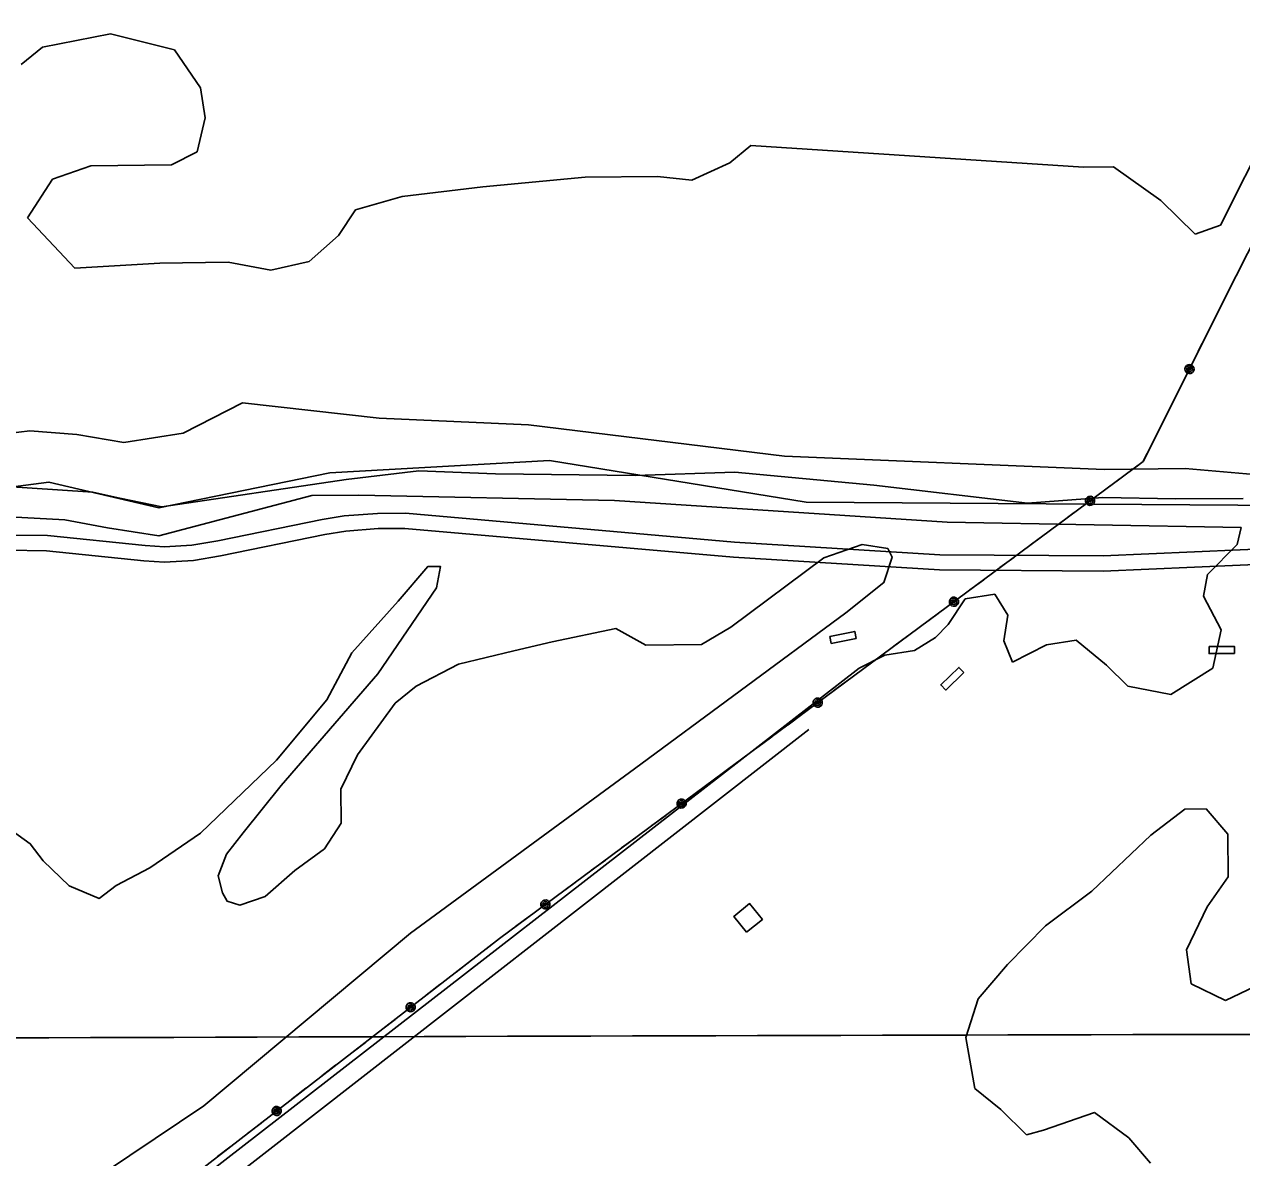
# Model space of a CAD drawing. Extents: x 3329297 to 3367176, y 649250 to 674653.
# Drawn here: x 3360653 to 3363052, y 660508 to 662741 of the extents above; entities that cross this region are included whole.
import ezdxf

# ---------------------------------------------------------------- set-up
doc = ezdxf.new("R2010")
doc.units = 0
for name, color, linetype in [('V-BLDG-OTLN', 7, 'Continuous'), ('V-GRID-MAJR', 7, 'Continuous'), ('V-ROAD-CNTR', 7, 'Continuous'), ('V-SITE-VEGE', 7, 'Continuous'), ('V-TOPO-BNDY', 7, 'Continuous'), ('V-TOPO-SHOR', 7, 'Continuous'), ('V-UTIL-LINE', 7, 'Continuous')]:
    doc.layers.add(name, color=color, linetype=linetype)

msp = doc.modelspace()

# ---------------------------------------------------------------- linework, layer by layer
at = {"layer": 'V-BLDG-OTLN'}
for points in [[(3362292.1583781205, 661530.918911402), (3362243.15347613, 661520.992931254), (3362240.3744816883, 661534.7149038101), (3362289.3783836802, 661544.6408839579)], [(3362987.728986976, 661515.1659429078), (3363037.7288869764, 661515.252942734), (3363037.752886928, 661501.2529707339), (3362987.752986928, 661501.1659709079)], [(3362504.663953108, 661463.892045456), (3362468.72302499, 661429.133114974), (3362458.990044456, 661439.197094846), (3362494.9319725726, 661473.9560253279)], [(3362076.3718096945, 660952.1750688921), (3362107.449747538, 660977.359018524), (3362082.265797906, 661008.4359563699), (3362051.1888600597, 660983.2530067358)]]:
    msp.add_lwpolyline(points, close=True, dxfattribs=at)
at = {"layer": 'V-GRID-MAJR'}
msp.add_spline([(3333421.13, 660693.428), (3338679.904, 660701.46), (3343938.678, 660710.256), (3349197.451, 660719.817), (3354456.222, 660730.142), (3359714.992, 660741.233), (3364973.7600000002, 660753.089), (3364973.761, 660753.089)], degree=3, dxfattribs=at)
at = {"layer": 'V-ROAD-CNTR'}
for points in [[(3360619.394723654, 661734.5835040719), (3360698.4805654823, 661733.6795058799), (3360891.070180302, 661713.7255457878), (3360929.2011040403, 661711.105551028), (3360982.632997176, 661714.4615443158), (3361033.836894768, 661723.3265265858), (3361239.753482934, 661765.063443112), (3361282.923396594, 661772.2324287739), (3361348.5322653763, 661777.4124184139), (3361403.786154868, 661777.8294175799), (3362052.6658571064, 661720.9235313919), (3362457.2660479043, 661695.788581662), (3362778.7754048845, 661693.4635863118), (3363319.009324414, 661717.1955388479)], [(3360619.39672365, 661704.581564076), (3360696.760568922, 661703.6975658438), (3360888.4961854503, 661683.8316055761), (3360929.1131042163, 661681.041611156), (3360986.142990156, 661684.623603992), (3361039.376883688, 661693.838585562), (3361245.191472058, 661735.5555021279), (3361286.567389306, 661742.4264883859), (3361349.828262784, 661747.4204783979), (3361402.586157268, 661747.8194775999), (3362050.4258615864, 661691.005591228), (3362456.226049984, 661665.7946416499), (3362779.325403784, 661663.4596463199), (3363319.1013242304, 661687.171598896)]]:
    msp.add_lwpolyline(points, dxfattribs=at)
at = {"layer": 'V-SITE-VEGE'}
for p, q in [((3364960.971668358, 666248.7397626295), (3363010.651, 662345.008)), ((3360822.5330000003, 662722.545), (3360688.457, 662695.8200000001)), ((3360948.8910000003, 662690.436), (3360822.5330000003, 662722.5450000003)), ((3360688.457, 662695.8200000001), (3360646.8540000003, 662661.7720000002)), ((3361000.15, 662615.502), (3360948.8910000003, 662690.436)), ((3361009.227, 662556.8640000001), (3361000.15, 662615.502)), ((3360993.205, 662489.542), (3361009.227, 662556.8640000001)), ((3362084.937, 662502.153), (3362043.34, 662468.105)), ((3362740.561, 662459.375), (3362084.937, 662502.153)), ((3360943.107, 662463.7880000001), (3360993.205, 662489.5420000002)), ((3360708.257, 662435.898), (3360783.548, 662461.9450000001)), ((3360783.548, 662461.9450000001), (3360943.107, 662463.7880000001)), ((3362043.34, 662468.105), (3361968.143, 662433.6680000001)), ((3362799.347, 662460.055), (3362740.561, 662459.375)), ((3362892.498, 662393.9940000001), (3362799.347, 662460.055)), ((3360658.74, 662359.801), (3360708.257, 662435.898)), ((3361758.099, 662439.6339999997), (3361556.741, 662420.524)), ((3361900.863, 662441.283), (3361758.099, 662439.6339999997)), ((3361968.143, 662433.6680000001), (3361900.863, 662441.283)), ((3361556.741, 662420.524), (3361397.372, 662401.8999999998)), ((3361397.372, 662401.8999999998), (3361305.288, 662375.6609999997)), ((3362960.4590000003, 662327.645), (3362892.498, 662393.9940000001)), ((3360752.2830000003, 662260.178), (3360658.74, 662359.801)), ((3361305.288, 662375.6609999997), (3361272.276, 662324.928)), ((3363010.651, 662345.008), (3362960.4590000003, 662327.6449999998)), ((3361272.276, 662324.928), (3361214.072, 662273.9039999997)), ((3360920.145, 662270.508), (3360752.2830000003, 662260.178)), ((3361054.5100000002, 662272.061), (3360920.145, 662270.5080000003)), ((3361138.685, 662256.25), (3361054.5100000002, 662272.061)), ((3361214.072, 662273.9039999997), (3361138.685, 662256.2499999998)), ((3360966.012, 661935.361), (3361082.904, 661995.456)), ((3361082.904, 661995.456), (3361352.0270000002, 661964.996)), ((3361352.0270000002, 661964.996), (3361646.149, 661951.61)), ((3361646.149, 661951.61), (3362150.8000000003, 661890.303)), ((3360512.62, 661921.732), (3360663.59, 661940.2600000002)), ((3360663.59, 661940.2600000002), (3360756.063, 661932.9360000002)), ((3360756.063, 661932.9360000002), (3360848.6350000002, 661917.2220000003)), ((3360848.6350000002, 661917.2220000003), (3360966.012, 661935.361)), ((3362150.8000000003, 661890.303), (3362781.036, 661864.019)), ((3362781.036, 661864.019), (3362940.597, 661865.8580000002)), ((3362940.597, 661865.8580000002), (3363108.75, 661851.0180000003)), ((3361219.4050000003, 661812.4090000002), (3360917.952, 661733.4)), ((3361311.782, 661813.4760000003), (3361219.4050000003, 661812.4090000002)), ((3361815.852, 661802.5160000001), (3361311.782, 661813.476)), ((3362471.474, 661759.737), (3361815.852, 661802.5160000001)), ((3360732.808, 661764.828), (3360598.345, 661771.667)), ((3360816.981, 661749.018), (3360732.808, 661764.828)), ((3363051.128, 661749.648), (3362471.474, 661759.7370000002)), ((3360917.952, 661733.4), (3360816.981, 661749.018)), ((3363043.116, 661715.9900000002), (3363051.128, 661749.648)), ((3362985.0100000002, 661656.573), (3363043.116, 661715.9900000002)), ((3362977.097, 661614.523), (3362985.0100000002, 661656.573)), ((3362506.808, 661609.0900000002), (3362565.5, 661618.1610000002)), ((3362565.5, 661618.161), (3362591.178, 661576.4960000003)), ((3363011.464, 661547.783), (3362977.097, 661614.523)), ((3362473.801, 661558.355), (3362506.808, 661609.0900000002)), ((3362591.178, 661576.4960000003), (3362583.363, 661526.0540000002)), ((3362448.899, 661532.894), (3362473.801, 661558.355)), ((3362995.537, 661472.073), (3363011.464, 661547.783)), ((3362407.2, 661507.2370000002), (3362448.899, 661532.894)), ((3362583.363, 661526.0540000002), (3362600.642, 661484.2950000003)), ((3362600.642, 661484.2950000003), (3362667.437, 661518.6340000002)), ((3362667.437, 661518.6340000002), (3362726.127, 661527.7050000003)), ((3362726.127, 661527.705), (3362785.494, 661478.0390000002)), ((3362298.412, 661472.415), (3362348.5100000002, 661498.166)), ((3362348.5100000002, 661498.166), (3362407.2, 661507.2370000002)), ((3360858.265, 660356.433), (3362298.412, 661472.415)), ((3362785.494, 661478.0390000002), (3362827.97, 661436.571)), ((3362912.142, 661420.758), (3362995.537, 661472.073)), ((3362827.97, 661436.571), (3362912.142, 661420.758)), ((3362939.95, 661194.497), (3362873.349, 661143.377)), ((3362981.9420000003, 661194.982), (3362939.95, 661194.4970000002)), ((3363024.512, 661145.1240000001), (3362981.9420000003, 661194.982)), ((3362873.349, 661143.3770000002), (3362757.037, 661032.939)), ((3363025.481, 661061.215), (3363024.512, 661145.1240000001)), ((3362984.171, 661001.995), (3363025.481, 661061.215)), ((3362757.037, 661032.939), (3362665.436, 660964.7440000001)), ((3362943.149, 660917.603), (3362984.171, 661001.995)), ((3362665.436, 660964.7440000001), (3362590.723, 660888.356)), ((3362952.322, 660850.572), (3362943.149, 660917.603)), ((3362590.723, 660888.356), (3362532.716, 660820.549)), ((3363128.487, 660869.3910000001), (3363019.894, 660817.786)), ((3363019.894, 660817.786), (3362952.322, 660850.572)), ((3362532.716, 660820.5490000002), (3362508.396, 660744.742)), ((3362508.396, 660744.742), (3362526.355, 660644.2450000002)), ((3362526.355, 660644.2450000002), (3362577.227, 660602.873)), ((3362577.227, 660602.873), (3362628.1950000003, 660553.1110000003)), ((3362661.69, 660561.888), (3362762.077, 660596.616)), ((3362762.077, 660596.616), (3362829.844, 660547.049)), ((3362628.1950000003, 660553.1110000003), (3362661.69, 660561.888)), ((3362829.844, 660547.049), (3362872.413, 660497.188))]:
    msp.add_line(p, q, dxfattribs=at)
msp.add_lwpolyline([(3360571.432, 661192.316), (3360664.585, 661126.258), (3360690.167, 661092.984), (3360741.1350000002, 661043.2220000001), (3360800.2120000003, 661018.728), (3360833.5130000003, 661044.289), (3360900.308, 661078.627), (3361000.31, 661146.9180000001), (3361149.826, 661291.306), (3361249.242, 661409.943), (3361298.5640000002, 661502.824), (3361389.778, 661604.58), (3361447.79, 661672.386), (3361472.982, 661672.676), (3361465.069, 661630.627), (3361349.437, 661461.452), (3361158.805, 661241.058), (3361084.288, 661147.887), (3361051.18, 661105.544), (3361034.87, 661063.3960000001), (3361043.656, 661029.93), (3361052.247, 661013.245), (3361077.538, 661005.147), (3361127.732, 661022.512), (3361185.9390000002, 661073.532), (3361244.235, 661116.167), (3361277.247, 661166.9), (3361276.47, 661234.03), (3361309.288, 661301.54), (3361383.7060000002, 661403.104), (3361425.309, 661437.152), (3361508.806, 661480.076), (3361617.688, 661506.51), (3361693.075, 661524.166), (3361818.752, 661550.792), (3361877.927, 661517.907), (3361987.1, 661519.169), (3362045.498, 661553.411), (3362228.704, 661689.7980000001), (3362303.9930000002, 661715.844), (3362354.4760000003, 661708.035), (3362363.0700000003, 661691.35), (3362346.856, 661640.812), (3362271.952, 661581.203), (3361855.542, 661274.283), (3361414.1350000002, 660950.292), (3361006.511, 660609.906), (3360764.812, 660447.667)], dxfattribs=at)
at = {"layer": 'V-TOPO-BNDY'}
for p, q in [((3361287.089, 661844.2819999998), (3361430.052, 661860.8819999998)), ((3361430.052, 661860.8819999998), (3361581.219, 661855.376)), ((3361581.219, 661855.376), (3361856.755, 661851.6489999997)), ((3361856.755, 661851.649), (3362053.054, 661858.6040000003)), ((3362053.054, 661858.604), (3362326.955, 661832.92)), ((3360590.827, 661832.091), (3360788.024, 661818.8159999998)), ((3360923.756, 661789.914), (3361287.089, 661844.282)), ((3362326.955, 661832.92), (3362630.241, 661797.617)), ((3360788.024, 661818.8159999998), (3360802.434, 661815.7479999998)), ((3360802.434, 661815.7479999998), (3360841.008, 661807.5349999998)), ((3360841.008, 661807.5349999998), (3360923.756, 661789.9139999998)), ((3362630.241, 661797.617), (3362778.369, 661808.5609999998)), ((3362778.369, 661808.5609999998), (3362922.358, 661805.7859999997)), ((3362922.358, 661805.786), (3363055.242, 661806.456))]:
    msp.add_line(p, q, dxfattribs=at)
at = {"layer": 'V-TOPO-SHOR'}
msp.add_line((3360872.613127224, 660319.226352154), (3362198.9304527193, 661351.6228742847), dxfattribs=at)
msp.add_lwpolyline([(3364972.0318293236, 661496.1451057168), (3364613.1010000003, 661743.836), (3364042.434, 661811.193), (3363883.65, 661771.2880000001), (3363570.554, 661839.937), (3363411.73, 661817.376), (3363233.654, 661791.997), (3362193.72, 661799.353), (3361688.022, 661881.462), (3361254.778, 661856.91), (3360917.921, 661788.182), (3360701.159, 661839.033), (3360378.687, 661796.703), (3359942.878, 661842.916), (3359449.62, 661741.952), (3359233.068, 661697.087), (3359107.808, 661735.661), (3358929.786, 661683.942), (3358766.106, 661679.429), (3358077.394, 661794.487)], dxfattribs=at)
at = {"layer": 'V-UTIL-LINE'}
for points in [[(3364660.93, 665406.0579999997), (3363964.398, 664064.7639999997), (3363041.0700000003, 662245.3499999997), (3362857.865, 661879.4729999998), (3361589.413, 660939.7649999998), (3359851.348, 659594.9729999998), (3357814.836, 658061.9379999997), (3357323.645, 657664.4469999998)], [(3363032.88, 662228.9949999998), (3363041.0700000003, 662245.3499999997), (3363048.179, 662259.3579999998)], [(3362999.748, 662162.8269999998), (3363014.971, 662193.2289999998)], [(3362966.615, 662096.6579999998), (3362981.838, 662127.0599999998)], [(3362949.149, 662061.7749999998), (3362946.3000000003, 662061.3709999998), (3362947.89, 662059.6709999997), (3362950.598, 662060.1259999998), (3362951.611, 662062.8729999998), (3362948.648, 662064.5359999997), (3362944.165, 662063.1659999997), (3362944.018, 662058.9009999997), (3362947.631, 662055.6449999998), (3362952.042, 662056.8719999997), (3362954.863, 662060.3399999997), (3362953.781, 662065.0409999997), (3362949.011, 662067.7899999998), (3362941.1010000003, 662065.8049999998), (3362940.1720000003, 662062.4179999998), (3362940.609, 662058.9339999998), (3362942.346, 662055.8819999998), (3362945.119, 662053.7279999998), (3362948.505, 662052.7979999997), (3362951.99, 662053.2349999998), (3362955.042, 662054.9729999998), (3362957.196, 662057.7449999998), (3362958.126, 662061.1319999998), (3362957.6890000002, 662064.6159999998), (3362955.951, 662067.6679999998), (3362953.178, 662069.8229999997), (3362949.792, 662070.7519999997), (3362946.308, 662070.3149999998), (3362943.256, 662068.5769999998), (3362941.1010000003, 662065.8049999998)], [(3362916.469, 661996.5109999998), (3362931.6920000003, 662026.9129999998)], [(3362883.3370000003, 661930.3419999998), (3362898.56, 661960.7439999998)], [(3362844.1180000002, 661869.2879999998), (3362857.865, 661879.4729999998), (3362865.428, 661894.5759999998)], [(3362784.657, 661825.2379999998), (3362811.977, 661845.4769999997)], [(3362753.311, 661802.0159999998), (3362750.5870000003, 661802.9429999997), (3362751.237, 661800.7089999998), (3362753.858, 661799.8899999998), (3362756.003, 661801.8829999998), (3362754.112, 661804.7059999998), (3362749.494, 661805.5089999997), (3362747.435, 661801.7709999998), (3362749.186, 661797.2339999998), (3362753.6750000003, 661796.3349999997), (3362757.759, 661798.1529999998), (3362758.919, 661802.8349999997), (3362755.907, 661807.4439999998), (3362747.953, 661809.2479999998), (3362745.594, 661806.6469999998), (3362744.409, 661803.3409999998), (3362744.579, 661799.8339999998), (3362746.079, 661796.6589999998), (3362748.68, 661794.2989999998), (3362751.986, 661793.1139999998), (3362755.4930000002, 661793.2849999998), (3362758.668, 661794.7839999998), (3362761.028, 661797.3849999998), (3362762.213, 661800.6909999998), (3362762.042, 661804.1979999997), (3362760.543, 661807.3739999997), (3362757.9420000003, 661809.7329999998), (3362754.636, 661810.9179999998), (3362751.129, 661810.7479999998), (3362747.953, 661809.2479999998)], [(3362694.663, 661758.5659999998), (3362721.983, 661778.8059999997)], [(3362635.202, 661714.5149999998), (3362662.522, 661734.7549999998)], [(3362575.742, 661670.4639999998), (3362603.062, 661690.7039999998)], [(3362516.281, 661626.4139999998), (3362543.6010000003, 661646.6529999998)], [(3362484.935, 661603.1949999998), (3362482.211, 661604.1219999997), (3362482.861, 661601.8879999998), (3362485.482, 661601.0689999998), (3362487.628, 661603.0619999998), (3362485.737, 661605.8849999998), (3362481.1180000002, 661606.6879999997), (3362479.059, 661602.9499999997), (3362480.81, 661598.4129999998), (3362485.3000000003, 661597.5139999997), (3362489.384, 661599.3319999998), (3362490.543, 661604.0149999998), (3362487.531, 661608.6229999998), (3362479.578, 661610.4269999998), (3362477.218, 661607.8259999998), (3362476.0330000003, 661604.5199999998), (3362476.204, 661601.0129999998), (3362477.703, 661597.8379999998), (3362480.304, 661595.4779999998), (3362483.61, 661594.2929999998), (3362487.1180000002, 661594.4639999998), (3362490.293, 661595.9629999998), (3362492.6520000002, 661598.5639999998), (3362493.8370000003, 661601.8699999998), (3362493.667, 661605.3779999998), (3362492.167, 661608.5529999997), (3362489.566, 661610.9119999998), (3362486.2600000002, 661612.0969999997), (3362482.753, 661611.9269999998), (3362479.578, 661610.4269999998)], [(3362426.287, 661559.7419999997), (3362453.607, 661579.9819999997)], [(3362366.826, 661515.6909999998), (3362394.146, 661535.9309999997)], [(3362307.366, 661471.6409999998), (3362334.686, 661491.8799999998)], [(3362247.9050000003, 661427.5909999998), (3362275.225, 661447.8299999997)], [(3362216.559, 661404.3739999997), (3362213.836, 661405.3009999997), (3362214.485, 661403.0669999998), (3362217.106, 661402.2479999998), (3362219.252, 661404.2409999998), (3362217.361, 661407.0639999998), (3362212.742, 661407.8669999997), (3362210.684, 661404.1289999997), (3362212.435, 661399.5919999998), (3362216.924, 661398.6929999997), (3362221.008, 661400.5109999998), (3362222.167, 661405.1939999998), (3362219.1550000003, 661409.8019999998), (3362211.202, 661411.6059999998), (3362208.842, 661409.0049999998), (3362207.657, 661405.6989999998), (3362207.828, 661402.1919999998), (3362209.328, 661399.0169999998), (3362211.928, 661396.6569999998), (3362215.234, 661395.4719999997), (3362218.742, 661395.6429999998), (3362221.917, 661397.1419999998), (3362224.276, 661399.7429999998), (3362225.461, 661403.0489999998), (3362225.291, 661406.5569999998), (3362223.791, 661409.7319999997), (3362221.191, 661412.0909999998), (3362217.8850000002, 661413.2759999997), (3362214.377, 661413.1059999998), (3362211.202, 661411.6059999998)], [(3362157.91, 661360.9199999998), (3362185.23, 661381.1589999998)], [(3362098.449, 661316.8699999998), (3362125.769, 661337.1089999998)], [(3362038.989, 661272.8209999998), (3362066.309, 661293.0599999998)], [(3361979.528, 661228.7709999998), (3362006.848, 661249.0099999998)], [(3361948.184, 661205.5529999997), (3361945.46, 661206.4799999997), (3361946.109, 661204.2459999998), (3361948.731, 661203.4269999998), (3361950.876, 661205.4199999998), (3361948.985, 661208.2429999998), (3361944.366, 661209.0459999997), (3361942.308, 661205.3079999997), (3361944.059, 661200.7709999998), (3361948.548, 661199.8719999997), (3361952.632, 661201.6899999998), (3361953.792, 661206.3729999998), (3361950.7800000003, 661210.9809999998), (3361942.826, 661212.7849999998), (3361940.467, 661210.1839999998), (3361939.282, 661206.8789999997), (3361939.452, 661203.3709999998), (3361940.952, 661200.1959999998), (3361943.552, 661197.8359999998), (3361946.858, 661196.6509999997), (3361950.366, 661196.8219999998), (3361953.541, 661198.3219999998), (3361955.901, 661200.9219999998), (3361957.086, 661204.2279999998), (3361956.915, 661207.7359999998), (3361955.415, 661210.9109999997), (3361952.815, 661213.2699999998), (3361949.509, 661214.4549999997), (3361946.001, 661214.2849999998), (3361942.826, 661212.7849999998)], [(3361889.5330000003, 661162.1009999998), (3361916.853, 661182.3399999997)], [(3361830.072, 661118.0509999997), (3361857.392, 661138.2899999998)], [(3361770.612, 661074.0019999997), (3361797.932, 661094.2409999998)], [(3361711.151, 661029.9519999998), (3361738.471, 661050.1909999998)], [(3361679.808, 661006.7319999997), (3361677.0840000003, 661007.6589999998), (3361677.734, 661005.4249999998), (3361680.355, 661004.6059999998), (3361682.5, 661006.5989999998), (3361680.609, 661009.4219999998), (3361675.991, 661010.2249999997), (3361673.932, 661006.4869999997), (3361675.683, 661001.9499999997), (3361680.1720000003, 661001.0509999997), (3361684.256, 661002.8689999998), (3361685.416, 661007.5519999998), (3361682.404, 661012.1599999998), (3361674.45, 661013.9639999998), (3361672.091, 661011.3629999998), (3361670.906, 661008.0579999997), (3361671.076, 661004.5499999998), (3361672.576, 661001.3749999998), (3361675.177, 660999.0149999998), (3361678.483, 660997.8299999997), (3361681.99, 660998.0009999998), (3361685.165, 660999.5009999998), (3361687.525, 661002.1009999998), (3361688.71, 661005.4069999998), (3361688.539, 661008.9149999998), (3361687.04, 661012.0899999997), (3361684.4390000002, 661014.4489999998), (3361681.133, 661015.6339999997), (3361677.625, 661015.4639999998), (3361674.45, 661013.9639999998)], [(3361621.156, 660963.2819999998), (3361648.4760000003, 660983.5209999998)], [(3361562.131, 660918.6559999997), (3361589.022, 660939.4619999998)], [(3361503.606, 660873.3719999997), (3361530.4960000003, 660894.1779999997)], [(3361445.079, 660828.0879999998), (3361471.97, 660848.8939999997)], [(3361414.228, 660804.2189999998), (3361411.485, 660805.0879999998), (3361412.181, 660802.8679999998), (3361414.819, 660802.1049999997), (3361416.9220000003, 660804.1419999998), (3361414.973, 660806.9249999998), (3361410.338, 660807.6309999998), (3361408.358, 660803.8509999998), (3361410.204, 660799.3519999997), (3361414.711, 660798.5469999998), (3361418.756, 660800.4499999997), (3361419.8170000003, 660805.1549999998), (3361416.71, 660809.6999999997), (3361408.72, 660811.3369999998), (3361406.416, 660808.6879999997), (3361405.3000000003, 660805.3579999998), (3361405.544, 660801.8549999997), (3361407.11, 660798.7109999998), (3361409.759, 660796.4069999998), (3361413.089, 660795.2909999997), (3361416.592, 660795.5349999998), (3361419.735, 660797.1009999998), (3361422.04, 660799.7499999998), (3361423.1550000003, 660803.0799999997), (3361422.912, 660806.5829999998), (3361421.346, 660809.7259999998), (3361418.696, 660812.0309999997), (3361415.367, 660813.1469999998), (3361411.863, 660812.9029999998), (3361408.72, 660811.3369999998)], [(3361356.498, 660759.5499999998), (3361383.389, 660780.3559999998)], [(3361297.971, 660714.2659999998), (3361324.862, 660735.0719999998)], [(3361239.4450000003, 660668.9829999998), (3361266.336, 660689.7889999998)], [(3361180.918, 660623.6989999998), (3361207.809, 660644.5049999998)], [(3361150.0670000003, 660599.8299999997), (3361147.325, 660600.6999999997), (3361148.021, 660598.4799999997), (3361150.659, 660597.7159999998), (3361152.762, 660599.7529999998), (3361150.812, 660602.5359999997), (3361146.178, 660603.2429999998), (3361144.198, 660599.4629999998), (3361146.043, 660594.9629999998), (3361150.551, 660594.1579999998), (3361154.596, 660596.0609999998), (3361155.657, 660600.7669999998), (3361152.549, 660605.3109999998), (3361144.56, 660606.9489999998), (3361142.255, 660604.2989999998), (3361141.14, 660600.9689999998), (3361141.384, 660597.4659999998), (3361142.949, 660594.3229999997), (3361145.599, 660592.0179999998), (3361148.929, 660590.9029999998), (3361152.432, 660591.1469999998), (3361155.575, 660592.7119999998), (3361157.88, 660595.3619999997), (3361158.995, 660598.6919999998), (3361158.751, 660602.1949999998), (3361157.186, 660605.3379999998), (3361154.536, 660607.6429999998), (3361151.2060000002, 660608.7579999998), (3361147.703, 660608.5139999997), (3361144.56, 660606.9489999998)], [(3361092.3370000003, 660555.1609999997), (3361119.228, 660575.9669999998)], [(3361033.81, 660509.8769999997), (3361060.701, 660530.6829999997)]]:
    msp.add_lwpolyline(points, dxfattribs=at)

doc.saveas('drawing.dxf')
